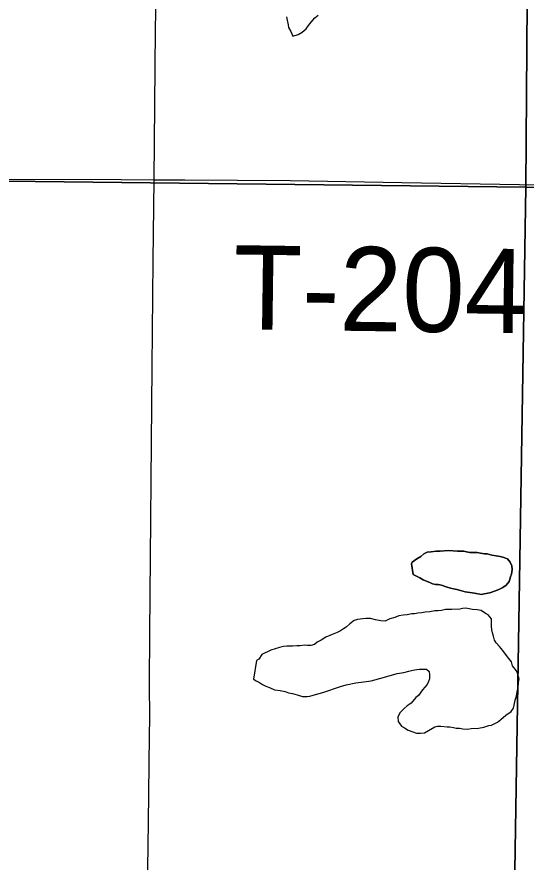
# Model space of a CAD drawing. Extents: x 0 to 68, y 0 to 52.9.
# Drawn here: x 26.751 to 27.083, y 18.406 to 18.957 of the extents above; entities that cross this region are included whole.
import ezdxf

# ---------------------------------------------------------------- set-up
doc = ezdxf.new("R2010")
doc.units = 0
for name, color, linetype in [('Default', 7, 'Continuous'), ('GM_X_Minor_Lake', 7, 'Continuous'), ('GM_X_Township_Road', 7, 'Continuous'), ('GM_X_Township_Road_Text', 7, 'Continuous')]:
    doc.layers.add(name, color=color, linetype=linetype)

msp = doc.modelspace()

# ---------------------------------------------------------------- linework, layer by layer
at = {"layer": 'Default'}
for points in [[(27.08922, 19.81156), (27.08235, 18.84562), (26.12306, 18.85678), (26.13943, 19.82295)], [(27.08922, 19.81156), (28.06197, 19.7892), (28.0517, 18.82075), (27.08235, 18.84562)], [(26.12306, 18.85678), (27.08235, 18.84562), (27.06689, 17.88744), (27.03619, 17.88785), (26.10248, 17.89751)], [(28.0517, 18.82075), (28.03873, 17.86406), (28.02156, 17.86427), (27.06689, 17.88744), (27.08235, 18.84562)]]:
    msp.add_lwpolyline(points, close=True, dxfattribs=at)
at = {"layer": 'GM_X_Minor_Lake'}
for points in [[(26.92644, 18.9567), (26.92676, 18.95449), (26.92743, 18.95155), (26.92776, 18.94971), (26.92918, 18.94711), (26.93058, 18.94415), (26.9339, 18.94519), (26.9365, 18.9466), (26.93911, 18.94875), (26.94062, 18.95092), (26.9425, 18.95308), (26.94475, 18.95597), (26.94699, 18.95775)], [(27.07306, 18.59345), (27.07348, 18.59638), (27.07317, 18.59895), (27.07211, 18.60117), (27.07033, 18.60341), (27.06742, 18.60456), (27.06559, 18.60497), (27.06304, 18.60539), (27.06011, 18.60581), (27.05719, 18.6066), (27.05536, 18.60664), (27.0528, 18.60706), (27.05061, 18.60747), (27.04805, 18.60752), (27.04585, 18.60756), (27.04366, 18.60798), (27.04183, 18.60838), (27.0378, 18.60846), (27.03194, 18.60894), (27.02643, 18.60832), (27.02387, 18.60837), (27.02056, 18.60807), (27.01799, 18.60776), (27.01577, 18.6067), (27.0139, 18.60491), (27.0113, 18.6035), (27.00833, 18.60136), (27.00794, 18.60027)], [(27.00794, 18.60027), (27.00833, 18.60136), (27.0113, 18.6035), (27.0139, 18.60491), (27.01577, 18.6067), (27.01799, 18.60776), (27.02056, 18.60807), (27.02387, 18.60837), (27.02643, 18.60832), (27.03194, 18.60894), (27.0378, 18.60846), (27.04183, 18.60838), (27.04366, 18.60798), (27.04585, 18.60756), (27.04805, 18.60752), (27.05061, 18.60747), (27.0528, 18.60706), (27.05536, 18.60664), (27.05719, 18.6066), (27.06011, 18.60581), (27.06304, 18.60539), (27.06559, 18.60497), (27.06742, 18.60456), (27.07033, 18.60341), (27.07211, 18.60117), (27.07317, 18.59895), (27.07348, 18.59638), (27.07306, 18.59345), (27.07229, 18.59164), (27.0715, 18.58872), (27.06961, 18.58619), (27.06738, 18.58477), (27.06479, 18.58336), (27.06183, 18.58232), (27.05888, 18.58128), (27.0552, 18.58062), (27.05336, 18.58029), (27.04898, 18.58111), (27.04276, 18.58197), (27.03984, 18.58276), (27.03729, 18.58355), (27.0351, 18.58396), (27.03328, 18.58436), (27.03036, 18.58515), (27.02745, 18.58631), (27.02526, 18.58672), (27.02343, 18.58676), (27.0216, 18.58716), (27.01979, 18.58793), (27.01797, 18.5887), (27.01542, 18.58985), (27.01325, 18.59099), (27.01107, 18.59214), (27.00889, 18.59328), (27.00794, 18.60027)], [(27.00794, 18.60027), (27.00889, 18.59328), (27.01107, 18.59214), (27.01325, 18.59099), (27.01542, 18.58985), (27.01797, 18.5887), (27.01979, 18.58793), (27.0216, 18.58716), (27.02343, 18.58676), (27.02526, 18.58672), (27.02745, 18.58631), (27.03036, 18.58515), (27.03328, 18.58436), (27.0351, 18.58396), (27.03729, 18.58355), (27.03984, 18.58276), (27.04276, 18.58197), (27.04898, 18.58111), (27.05336, 18.58029), (27.0552, 18.58062), (27.05888, 18.58128), (27.06183, 18.58232), (27.06479, 18.58336), (27.06738, 18.58477), (27.06961, 18.58619), (27.0715, 18.58872), (27.07229, 18.59164), (27.07306, 18.59345)], [(27.03291, 18.49384), (27.0351, 18.49343), (27.03693, 18.49302), (27.03913, 18.49298), (27.04132, 18.49257), (27.04425, 18.49251), (27.04682, 18.49283), (27.05159, 18.49309), (27.05491, 18.49376), (27.05823, 18.49479), (27.06007, 18.49512), (27.06377, 18.49688), (27.066, 18.49867), (27.06936, 18.50153), (27.07271, 18.50403), (27.07422, 18.5062), (27.07463, 18.50802), (27.07543, 18.51131), (27.07621, 18.51386), (27.07664, 18.51678), (27.07743, 18.5197), (27.07749, 18.52263), (27.07791, 18.52518), (27.07723, 18.52776), (27.07618, 18.53035), (27.07368, 18.5337), (27.073, 18.53628), (27.07121, 18.53851), (27.06978, 18.54038), (27.06728, 18.54373), (27.06514, 18.54633), (27.06298, 18.54858), (27.06192, 18.55043), (27.06124, 18.55301), (27.06055, 18.55522), (27.06022, 18.55706), (27.05991, 18.55963), (27.05996, 18.5622), (27.06, 18.5644), (27.05786, 18.56701), (27.05604, 18.56777), (27.05314, 18.56967), (27.05059, 18.57009), (27.04766, 18.57051), (27.04547, 18.57092), (27.04328, 18.57133), (27.04107, 18.57101), (27.03923, 18.57068), (27.0341, 18.57042), (27.0319, 18.57046), (27.03006, 18.5705), (27.02748, 18.56982), (27.02491, 18.5695), (27.02308, 18.56954), (27.01977, 18.56887), (27.01683, 18.56857), (27.01462, 18.56824), (27.01205, 18.56793), (27.00984, 18.56761), (27.00801, 18.56764), (27.00506, 18.56697), (27.00249, 18.56665), (26.99955, 18.56635), (26.99696, 18.5653), (26.99364, 18.56427), (26.99068, 18.56286), (26.98775, 18.56292), (26.98446, 18.56372), (26.98118, 18.56452), (26.97825, 18.56458), (26.97604, 18.56426), (26.97274, 18.56396), (26.97053, 18.56327), (26.96755, 18.56113), (26.9653, 18.55897), (26.96345, 18.55791), (26.96159, 18.55648), (26.95937, 18.55543), (26.95604, 18.55403), (26.95197, 18.55228), (26.949, 18.55051), (26.94641, 18.54909), (26.94454, 18.54766), (26.94233, 18.54697), (26.94013, 18.54702), (26.9383, 18.54706), (26.93499, 18.54676), (26.93316, 18.54679), (26.93022, 18.54649), (26.92839, 18.54652), (26.92656, 18.54656), (26.92435, 18.54624), (26.92177, 18.54556), (26.91623, 18.54384), (26.91031, 18.54102), (26.90842, 18.53813), (26.90685, 18.53723)], [(26.90685, 18.53723), (26.90485, 18.52501), (26.90666, 18.52387), (26.90884, 18.52273), (26.91065, 18.52159), (26.91283, 18.52045), (26.91538, 18.51966), (26.91865, 18.51813), (26.9223, 18.51769), (26.92559, 18.51689), (26.92777, 18.51612), (26.93033, 18.51569), (26.93325, 18.5149), (26.93689, 18.51373), (26.93982, 18.51367), (26.94166, 18.514), (26.94535, 18.51503), (26.95014, 18.5164), (26.96159, 18.5202), (26.96527, 18.52122), (26.97153, 18.52256), (26.97668, 18.52319), (26.98146, 18.52383), (26.99031, 18.52622), (26.99842, 18.52862), (27.00283, 18.52926), (27.00615, 18.5303), (27.00873, 18.53098), (27.01131, 18.53129), (27.01314, 18.53162), (27.01571, 18.53157), (27.01754, 18.53153), (27.01934, 18.53003), (27.01967, 18.52782), (27.01962, 18.52526), (27.01884, 18.52344), (27.01808, 18.52163), (27.01507, 18.51802), (27.01243, 18.51441), (27.01057, 18.51298), (27.00756, 18.50938), (27.00496, 18.5076), (27.00309, 18.5058), (27.00047, 18.50329), (26.99895, 18.50039), (26.99925, 18.49745), (27.00139, 18.49447), (27.0032, 18.49334), (27.00574, 18.49182), (27.00865, 18.49066), (27.0112, 18.48988), (27.01376, 18.48983), (27.01634, 18.49014), (27.01893, 18.49155), (27.02301, 18.49404), (27.02485, 18.49437), (27.02705, 18.49432), (27.03108, 18.49387), (27.03291, 18.49384)]]:
    msp.add_lwpolyline(points, dxfattribs=at)
at = {"layer": 'GM_X_Township_Road'}
for points in [[(26.84951, 19.03089), (26.84686, 19.0136), (26.84322, 18.98693), (26.84169, 18.97204), (26.84103, 18.96009), (26.84085, 18.94813), (26.83994, 18.85052)], [(26.64694, 18.8519), (26.74469, 18.85096), (26.81862, 18.85066), (26.83994, 18.85052)], [(26.83994, 18.85052), (26.83927, 18.79757), (26.83873, 18.72863), (26.83707, 18.55476), (26.83689, 18.52229), (26.83716, 18.49963), (26.83689, 18.48832), (26.83631, 18.43158), (26.83547, 18.37179), (26.83484, 18.2849), (26.83407, 18.24594), (26.83321, 18.16801), (26.83232, 18.12005), (26.8315, 18.0661), (26.8294, 17.9582), (26.82836, 17.9172), (26.8287, 17.89956), (26.82887, 17.89676), (26.82936, 17.89471), (26.83137, 17.89216)], [(26.83994, 18.85052), (26.86012, 18.85053), (26.92869, 18.85005), (27.00162, 18.84875), (27.07821, 18.84746), (27.18827, 18.84552), (27.31322, 18.84284), (27.3254, 18.84276)]]:
    msp.add_lwpolyline(points, dxfattribs=at)

# ---------------------------------------------------------------- texts
at = {"layer": 'GM_X_Township_Road_Text'}
msp.add_text('T-204', height=0.054813, rotation=359.2261, dxfattribs=at).set_placement((26.89146, 18.75306))

doc.saveas('drawing.dxf')
